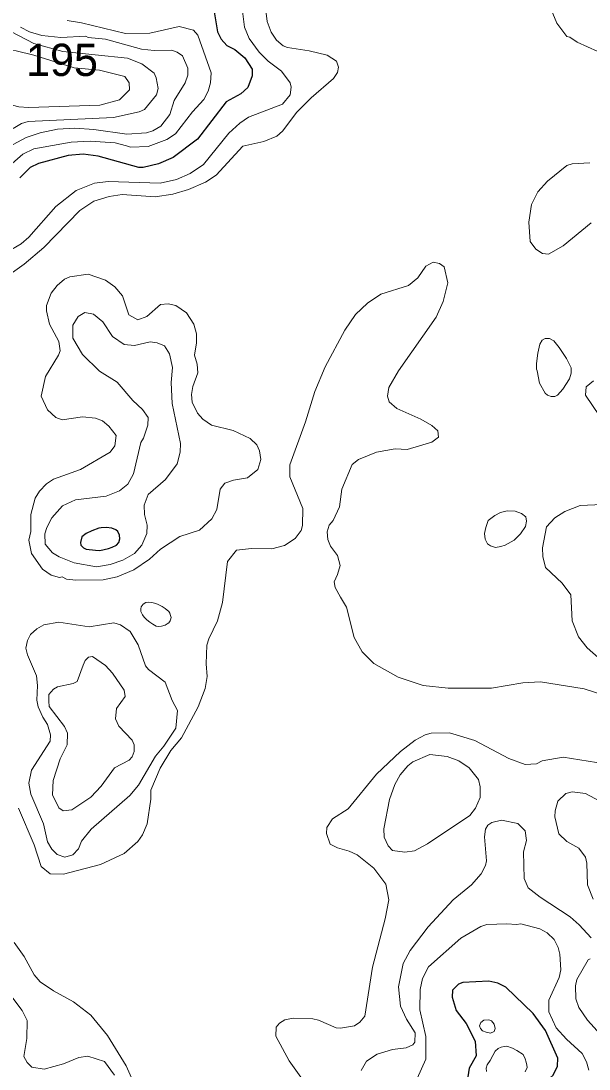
# Model space of a CAD drawing. Extents: x 673.6 to 698.9, y 7012 to 7040.1.
# Drawn here: x 689.918 to 691.327, y 7035.03 to 7037.628 of the extents above; entities that cross this region are included whole.
import ezdxf

# ---------------------------------------------------------------- set-up
doc = ezdxf.new("R2010")
doc.units = 0
doc.header["$LTSCALE"] = 0.032
doc.layers.add('1', color=7, linetype='Continuous', lineweight=25)
doc.layers.add('2', color=7, linetype='Continuous', lineweight=13)
doc.layers.add('21', color=7, linetype='Continuous')

msp = doc.modelspace()

# ---------------------------------------------------------------- linework, layer by layer
at = {"layer": '1'}
msp.add_lwpolyline([(690.3946, 7037.6663), (690.4053, 7037.6013), (690.4147, 7037.5836), (690.4285, 7037.5679), (690.4481, 7037.5577), (690.4734, 7037.5368), (690.4912, 7037.5086), (690.4914, 7037.4921), (690.4811, 7037.4631), (690.4633, 7037.4479), (690.4267, 7037.4283), (690.3562, 7037.3357), (690.2956, 7037.2901), (690.2591, 7037.2741), (690.2208, 7037.2649), (690.2102, 7037.265), (690.1095, 7037.2934), (690.0724, 7037.2985), (690.035, 7037.2945), (689.9611, 7037.2748), (689.9404, 7037.2651), (689.915, 7037.2392)], dxfattribs=at)
for points in [[(690.0794, 7036.3578), (690.069, 7036.3493), (690.0653, 7036.3358), (690.0667, 7036.3285), (690.0729, 7036.3221), (690.0794, 7036.3187), (690.1027, 7036.3162), (690.1134, 7036.3156), (690.1244, 7036.3181), (690.1351, 7036.3204), (690.1443, 7036.3235), (690.155, 7036.3285), (690.1604, 7036.3356), (690.1629, 7036.3448), (690.162, 7036.3533), (690.1581, 7036.3625), (690.1533, 7036.367), (690.1432, 7036.3713), (690.1297, 7036.3729), (690.1173, 7036.3718), (690.1112, 7036.3707), (690.0934, 7036.3645)], [(691.1885, 7035.1679), (691.121, 7035.2333), (691.1011, 7035.2427), (691.0783, 7035.2482), (691.0143, 7035.2449), (691.0033, 7035.2405), (690.9882, 7035.2254), (690.9879, 7035.2079), (690.9978, 7035.1752), (691.0222, 7035.1426), (691.0446, 7035.0991), (691.047, 7035.0629), (691.0301, 7035.0325), (691.0266, 7035.0108), (691.0351, 7034.9942), (691.0452, 7034.9839), (691.0702, 7034.9754), (691.1204, 7034.9722), (691.1654, 7034.9757), (691.2081, 7034.9886), (691.2379, 7035.015), (691.2491, 7035.037), (691.2501, 7035.0568), (691.219, 7035.1255)]]:
    msp.add_lwpolyline(points, close=True, dxfattribs=at)
at = {"layer": '2'}
for points in [[(689.8694, 7037.8818), (689.9233, 7037.8737), (689.9455, 7037.8674), (689.9911, 7037.8714), (690.0212, 7037.8826), (690.0413, 7037.8812), (690.0552, 7037.8744), (690.0707, 7037.8596), (690.0757, 7037.8362), (690.019, 7037.7456), (690.0183, 7037.73), (690.0245, 7037.719), (690.0344, 7037.7152), (690.0564, 7037.7135), (690.089, 7037.7216), (690.1994, 7037.7242), (690.2779, 7037.7373), (690.3773, 7037.7388), (690.4324, 7037.7258), (690.4469, 7037.7179), (690.457, 7037.7049), (690.4636, 7037.6863), (690.4721, 7037.6127), (690.484, 7037.5851)], [(689.8855, 7036.9965), (689.9262, 7037.0257), (689.9747, 7037.0666), (690.0637, 7037.1582), (690.0987, 7037.1818), (690.1365, 7037.1933), (690.1694, 7037.1981), (690.251, 7037.1925), (690.2949, 7037.1991), (690.3337, 7037.2103), (690.3758, 7037.2285), (690.4019, 7037.246), (690.4686, 7037.3181), (690.5205, 7037.3296), (690.5529, 7037.3425), (690.5669, 7037.355), (690.6023, 7037.4027), (690.6378, 7037.4382), (690.6935, 7037.4856), (690.7035, 7037.5005), (690.7058, 7037.5135), (690.7004, 7037.5284), (690.6777, 7037.5432), (690.6326, 7037.5541), (690.5789, 7037.5622), (690.5682, 7037.5668), (690.5515, 7037.5805), (690.5385, 7037.6006), (690.5291, 7037.6267), (690.5195, 7037.7011)], [(691.2328, 7037.6568), (691.247, 7037.6228), (691.2724, 7037.5895), (691.2795, 7037.5884), (691.298, 7037.5756), (691.3488, 7037.5529)], [(690.0323, 7037.6297), (690.0679, 7037.6239), (690.1773, 7037.5977), (690.2373, 7037.5981), (690.3107, 7037.6148), (690.346, 7037.6054), (690.3571, 7037.5929), (690.3895, 7037.4994), (690.3879, 7037.4753), (690.3826, 7037.4542), (690.3718, 7037.4339), (690.3433, 7037.4034), (690.3014, 7037.3484), (690.2802, 7037.3342), (690.2332, 7037.3173), (690.1899, 7037.3158), (690.1797, 7037.319), (690.1513, 7037.3264), (690.0895, 7037.3306), (690.0429, 7037.328), (689.9499, 7037.3116), (689.9223, 7037.2981), (689.8958, 7037.2754)], [(689.9168, 7037.613), (689.939, 7037.6011), (689.97, 7037.5927), (690.0169, 7037.5878), (690.0787, 7037.591), (690.0843, 7037.5878), (690.1276, 7037.583), (690.2166, 7037.5587), (690.2486, 7037.555), (690.292, 7037.5558), (690.3054, 7037.5514), (690.3189, 7037.5417), (690.3319, 7037.5112), (690.3321, 7037.4944), (690.3251, 7037.475), (690.2983, 7037.4313), (690.2875, 7037.3968), (690.2653, 7037.3672), (690.2455, 7037.3557), (690.2291, 7037.351), (690.1809, 7037.3479), (690.0984, 7037.3594), (690.052, 7037.3625), (690.0083, 7037.3601), (689.9653, 7037.351), (689.9308, 7037.3395), (689.8989, 7037.3219)], [(689.8943, 7037.6011), (689.9499, 7037.5723), (690.0218, 7037.5527), (690.1819, 7037.5365), (690.2182, 7037.5218), (690.2487, 7037.4992), (690.2537, 7037.4875), (690.2582, 7037.4612), (690.254, 7037.4451), (690.2241, 7037.4087), (690.2116, 7037.4032), (690.1475, 7037.3889), (689.9361, 7037.379), (689.9193, 7037.374), (689.8988, 7037.362)], [(690.484, 7037.5851), (690.5091, 7037.5514), (690.5309, 7037.5287), (690.5646, 7037.504), (690.5855, 7037.4754), (690.5884, 7037.4644)], [(690.5884, 7037.4644), (690.5854, 7037.4455), (690.567, 7037.4218), (690.4827, 7037.3901), (690.4606, 7037.3751), (690.4333, 7037.3502), (690.3708, 7037.2723), (690.338, 7037.2505), (690.3039, 7037.2352), (690.2635, 7037.2262), (690.1344, 7037.2303), (690.1001, 7037.226), (690.0551, 7037.2077), (690.0041, 7037.1685), (689.9379, 7037.0924), (689.9185, 7037.0761), (689.8846, 7037.0558), (689.8394, 7037.0437), (689.7878, 7037.0444), (689.7239, 7037.0554)], [(691.3289, 7037.277), (691.285, 7037.2745), (691.2723, 7037.2698), (691.2243, 7037.2309), (691.2003, 7037.2049), (691.1846, 7037.1731), (691.1777, 7037.1292), (691.1814, 7037.0814), (691.1953, 7037.0624), (691.2118, 7037.0519), (691.2267, 7037.0504), (691.2629, 7037.0705), (691.332, 7037.128)], [(690.9771, 7036.9788), (690.9676, 7037.0187), (690.9558, 7037.0273), (690.9403, 7037.0305), (690.922, 7037.0205), (690.9024, 7036.9912)], [(690.9024, 7036.9912), (690.8791, 7036.9722), (690.8108, 7036.951), (690.7779, 7036.929), (690.7482, 7036.901), (690.7212, 7036.8621), (690.6725, 7036.7712), (690.6467, 7036.7098), (690.6237, 7036.6342), (690.5853, 7036.5277), (690.5853, 7036.4982), (690.6171, 7036.4196), (690.6165, 7036.3779), (690.613, 7036.3652), (690.598, 7036.345), (690.5716, 7036.3277), (690.54, 7036.3199), (690.4901, 7036.3206), (690.4527, 7036.3165), (690.4307, 7036.2881), (690.4178, 7036.1866), (690.4052, 7036.1415), (690.3836, 7036.0968), (690.379, 7036.0806), (690.3774, 7036.0343), (690.3798, 7036.0031), (690.3747, 7035.9735), (690.3576, 7035.9279), (690.316, 7035.8515), (690.2894, 7035.8198), (690.263, 7035.7763), (690.2402, 7035.7212), (690.2401, 7035.699), (690.2308, 7035.6378), (690.2194, 7035.6103), (690.2075, 7035.5945), (690.174, 7035.5644), (690.1156, 7035.5368), (690.0231, 7035.5129), (689.9901, 7035.5137), (689.9677, 7035.5319), (689.9507, 7035.5863), (689.9117, 7035.6772)], [(691.3893, 7035.949), (691.3147, 7035.9727), (691.2069, 7035.9902), (691.1625, 7035.9878), (691.0852, 7035.9747), (690.9777, 7035.9739), (690.916, 7035.9812), (690.8535, 7036.0016), (690.7931, 7036.0357), (690.7641, 7036.064), (690.7444, 7036.0995), (690.7254, 7036.175), (690.7108, 7036.1998), (690.6972, 7036.2239), (690.6951, 7036.2375), (690.7035, 7036.2564), (690.7098, 7036.2784), (690.7035, 7036.3035), (690.6857, 7036.3265), (690.679, 7036.3425), (690.6773, 7036.3622), (690.6823, 7036.3786), (690.6926, 7036.3903), (690.7083, 7036.4235), (690.7141, 7036.468), (690.7396, 7036.529), (690.7552, 7036.5412), (690.7997, 7036.5595), (690.8462, 7036.5679), (690.8759, 7036.5663), (690.9369, 7036.5844), (690.9534, 7036.5967), (690.952, 7036.6126), (690.9368, 7036.6257), (690.9099, 7036.6415), (690.8506, 7036.6678), (690.8312, 7036.6844), (690.8269, 7036.6983), (690.8309, 7036.7195), (690.8541, 7036.7614), (690.9482, 7036.8939), (690.9655, 7036.9328), (690.9771, 7036.9788)], [(691.3386, 7036.7366), (691.32, 7036.7215), (691.3183, 7036.7006), (691.3527, 7036.6493)], [(691.36, 7036.4297), (691.3048, 7036.4273), (691.2674, 7036.4126), (691.2426, 7036.3962), (691.2217, 7036.3746), (691.2115, 7036.3218), (691.2123, 7036.3004), (691.2189, 7036.2734), (691.2607, 7036.2343), (691.2818, 7036.2058), (691.2851, 7036.141), (691.3011, 7036.1017), (691.3226, 7036.0739), (691.3571, 7036.0435)], [(690.6164, 7035.004), (690.5834, 7035.0506), (690.5505, 7035.1113), (690.5514, 7035.1339), (690.5595, 7035.1435), (690.5727, 7035.1518), (690.5934, 7035.1561), (690.6419, 7035.1544), (690.6559, 7035.1512), (690.6996, 7035.1323), (690.7102, 7035.131), (690.7455, 7035.1371), (690.7584, 7035.1461), (690.7708, 7035.161), (690.7899, 7035.2823), (690.8216, 7035.4021), (690.8301, 7035.4492), (690.8234, 7035.4881), (690.7933, 7035.5281), (690.7517, 7035.5614), (690.7324, 7035.5706), (690.7028, 7035.5781), (690.6853, 7035.5872), (690.6757, 7035.6139), (690.6765, 7035.6287), (690.6905, 7035.65), (690.7295, 7035.6753), (690.7999, 7035.7612), (690.8595, 7035.8175), (690.8962, 7035.8452), (690.9206, 7035.8588), (690.9357, 7035.8629), (690.9813, 7035.8637), (691.0438, 7035.8448), (691.1279, 7035.7997), (691.1684, 7035.7849), (691.1969, 7035.787), (691.2109, 7035.7938), (691.2632, 7035.8029), (691.3869, 7035.7832)], [(691.3645, 7035.6884), (691.318, 7035.7133), (691.2854, 7035.7174), (691.2696, 7035.7131), (691.2501, 7035.6945), (691.2428, 7035.6705), (691.2426, 7035.6555), (691.2519, 7035.6129), (691.272, 7035.5938), (691.3021, 7035.5773), (691.3182, 7035.5555), (691.3215, 7035.5403), (691.3233, 7035.4868), (691.3374, 7035.451)], [(690.7617, 7035.0264), (690.7751, 7035.0492), (690.8012, 7035.0669), (690.84, 7035.0781), (690.8736, 7035.083), (690.89, 7035.0898), (690.8948, 7035.0967), (690.8956, 7035.1202), (690.8746, 7035.1537), (690.8596, 7035.186), (690.8548, 7035.2338), (690.8661, 7035.2915), (690.8832, 7035.3236), (690.9279, 7035.3829), (690.9904, 7035.4496), (691.0358, 7035.4868), (691.0598, 7035.5138), (691.0707, 7035.5348), (691.0725, 7035.5462), (691.0676, 7035.6061), (691.0701, 7035.6251), (691.0762, 7035.6345), (691.086, 7035.6416), (691.1096, 7035.6467), (691.1503, 7035.6386), (691.1686, 7035.6206), (691.172, 7035.5965), (691.1644, 7035.5684), (691.1663, 7035.5022), (691.176, 7035.4794), (691.2057, 7035.4561), (691.2799, 7035.4074), (691.3029, 7035.3877), (691.3328, 7035.3552)], [(690.9004, 7035.0063), (690.9226, 7035.0545), (690.9221, 7035.111), (690.9074, 7035.1768), (690.9082, 7035.2272), (690.9137, 7035.2549), (690.9293, 7035.2833), (691.009, 7035.3548), (691.0585, 7035.3838), (691.0735, 7035.3883), (691.1233, 7035.3903), (691.1473, 7035.388), (691.1576, 7035.3903), (691.2051, 7035.3779), (691.2235, 7035.3678), (691.2409, 7035.351), (691.2507, 7035.3315), (691.2549, 7035.3148), (691.2574, 7035.2757), (691.2533, 7035.2572), (691.2273, 7035.2008), (691.2271, 7035.1719), (691.2453, 7035.1326), (691.2708, 7035.1042), (691.3098, 7035.0685), (691.3212, 7035.0476), (691.3263, 7035.0275)], [(689.9015, 7035.3435), (689.9258, 7035.3089), (689.9508, 7035.2635), (689.966, 7035.2463), (689.9986, 7035.2236), (690.0482, 7035.1968), (690.0917, 7035.1632), (690.1329, 7035.1136), (690.1789, 7035.0378), (690.1989, 7034.993)], [(691.3302, 7035.3034), (691.3247, 7035.3005), (691.2969, 7035.2523), (691.2937, 7035.2363), (691.2945, 7035.2043), (691.302, 7035.183), (691.3231, 7035.1516), (691.3554, 7035.1158)], [(690.15, 7035.0149), (690.1251, 7035.049), (690.0842, 7035.0616), (690.0617, 7035.0583), (690.0232, 7035.043), (689.9758, 7035.0297), (689.9452, 7035.0351), (689.9337, 7035.0459), (689.9253, 7035.0608), (689.9327, 7035.106), (689.9334, 7035.1507), (689.9206, 7035.1748), (689.8979, 7035.2057)], [(691.1685, 7035.0232), (691.1736, 7035.0337), (691.1726, 7035.0395), (691.1713, 7035.0469), (691.169, 7035.0556), (691.1641, 7035.0663), (691.1483, 7035.0762), (691.1376, 7035.0816), (691.1231, 7035.0864), (691.1167, 7035.0862), (691.1093, 7035.0842), (691.1019, 7035.0808), (691.0945, 7035.0747), (691.0884, 7035.0638), (691.0815, 7035.0513), (691.0744, 7035.0403), (691.0721, 7035.0321), (691.0729, 7035.0237)]]:
    msp.add_lwpolyline(points, dxfattribs=at)
for points in [[(689.8173, 7037.5159), (689.8215, 7037.4902), (689.8467, 7037.4442), (689.8812, 7037.4236), (689.9127, 7037.4153), (689.9364, 7037.4136), (690.1139, 7037.4193), (690.162, 7037.4326), (690.1875, 7037.4579), (690.1868, 7037.4753), (690.1757, 7037.4908), (690.1132, 7037.5065), (690.0501, 7037.512), (689.9503, 7037.5437), (689.9064, 7037.554), (689.8522, 7037.5565), (689.8327, 7037.55), (689.821, 7037.5372)], [(690.2366, 7036.2944), (690.2642, 7036.3191), (690.312, 7036.3499), (690.361, 7036.3664), (690.3913, 7036.3945), (690.4042, 7036.4174), (690.4123, 7036.4673), (690.4239, 7036.4829), (690.4451, 7036.4902), (690.4802, 7036.4954), (690.5056, 7036.5164), (690.5129, 7036.5412), (690.5098, 7036.5629), (690.5029, 7036.5778), (690.4862, 7036.5934), (690.4442, 7036.613), (690.391, 7036.6265), (690.369, 7036.6414), (690.3557, 7036.6557), (690.343, 7036.6835), (690.3412, 7036.7024), (690.3444, 7036.7222), (690.3568, 7036.7561), (690.3552, 7036.7772), (690.3486, 7036.8002), (690.3535, 7036.8301), (690.3535, 7036.8531), (690.3469, 7036.8765), (690.3283, 7036.9044), (690.3023, 7036.9229), (690.2828, 7036.927), (690.2638, 7036.9255), (690.2305, 7036.8961), (690.2076, 7036.8877), (690.1859, 7036.9001), (690.17, 7036.9471), (690.151, 7036.9692), (690.128, 7036.9856), (690.0847, 7037.0009), (690.0396, 7036.9944), (690.0259, 7036.988), (690.0075, 7036.9728), (689.9929, 7036.9538), (689.9814, 7036.9229), (689.9813, 7036.9101), (689.9886, 7036.8765), (690.0116, 7036.8335), (690.0149, 7036.8105), (690.0114, 7036.8002), (689.9789, 7036.7466), (689.9681, 7036.6981), (689.9842, 7036.664), (690.0044, 7036.6454), (690.0203, 7036.6395), (690.0705, 7036.6468), (690.1028, 7036.6433), (690.1204, 7036.6367), (690.136, 7036.6235), (690.1543, 7036.6003), (690.1505, 7036.5748), (690.1393, 7036.5593), (690.0656, 7036.5161), (689.9985, 7036.4922), (689.981, 7036.4805), (689.9636, 7036.4625), (689.9535, 7036.445), (689.9427, 7036.4051), (689.9426, 7036.3627), (689.9378, 7036.3409), (689.9439, 7036.308), (689.9716, 7036.2695), (689.9927, 7036.2543), (690.0134, 7036.2486), (690.0205, 7036.2499), (690.0313, 7036.2442), (690.0537, 7036.2418), (690.1221, 7036.2426), (690.1565, 7036.2504), (690.1976, 7036.2673)], [(690.2338, 7036.4547), (690.2762, 7036.4916), (690.3058, 7036.5305), (690.3133, 7036.5596), (690.3139, 7036.5811), (690.2927, 7036.6798), (690.2902, 7036.732), (690.2935, 7036.7693), (690.2862, 7036.8035), (690.2739, 7036.8232), (690.2561, 7036.8305), (690.2383, 7036.8326), (690.1995, 7036.8242), (690.1742, 7036.8262), (690.1453, 7036.846), (690.1209, 7036.8827), (690.0979, 7036.9018), (690.0768, 7036.9057), (690.0602, 7036.8957), (690.0463, 7036.8741), (690.047, 7036.8422), (690.0708, 7036.8011), (690.1125, 7036.7598), (690.1566, 7036.7329), (690.1955, 7036.6874), (690.2195, 7036.6649), (690.2334, 7036.6451), (690.2326, 7036.6264), (690.2223, 7036.5941), (690.2155, 7036.5833), (690.1972, 7036.506), (690.1834, 7036.4803), (690.1625, 7036.4635), (690.1295, 7036.45), (690.0531, 7036.4415), (690.0213, 7036.4264), (689.9949, 7036.3968), (689.9819, 7036.3729), (689.9775, 7036.3573), (689.9784, 7036.3314), (689.996, 7036.31), (690.0125, 7036.3), (690.0499, 7036.2848), (690.1056, 7036.2747), (690.139, 7036.2805), (690.1709, 7036.2918), (690.1996, 7036.3085), (690.218, 7036.3284), (690.2301, 7036.3581), (690.2312, 7036.3781), (690.2245, 7036.4046), (690.2236, 7036.4278)], [(691.1985, 7036.7613), (691.2043, 7036.7304), (691.2179, 7036.7059), (691.2241, 7036.7009), (691.2334, 7036.6977), (691.242, 7036.6977), (691.2489, 7036.7005), (691.2622, 7036.7153), (691.2784, 7036.7408), (691.2827, 7036.7552), (691.2827, 7036.7685), (691.2712, 7036.7912), (691.2532, 7036.8192), (691.2402, 7036.8357), (691.2287, 7036.8408), (691.2183, 7036.8411), (691.2111, 7036.8372), (691.205, 7036.8275), (691.2, 7036.8045), (691.1971, 7036.7796), (691.1971, 7036.7653)], [(691.0773, 7036.3899), (691.0711, 7036.3726), (691.0681, 7036.3579), (691.0696, 7036.344), (691.0754, 7036.3321), (691.0831, 7036.3271), (691.0947, 7036.3232), (691.1086, 7036.3251), (691.1194, 7036.3286), (691.1413, 7036.3413), (691.1572, 7036.3568), (691.1699, 7036.3753), (691.1718, 7036.3884), (691.1707, 7036.3992), (691.1595, 7036.4077), (691.1437, 7036.4127), (691.124, 7036.4139), (691.1078, 7036.41), (691.0931, 7036.4023)], [(690.2274, 7036.1865), (690.2208, 7036.1827), (690.2159, 7036.1759), (690.2153, 7036.1708), (690.2155, 7036.1644), (690.2195, 7036.1565), (690.2236, 7036.1506), (690.2303, 7036.1439), (690.2375, 7036.138), (690.2452, 7036.1329), (690.253, 7036.1281), (690.2592, 7036.127), (690.2666, 7036.1277), (690.2755, 7036.1301), (690.2805, 7036.1336), (690.2847, 7036.136), (690.288, 7036.1415), (690.2889, 7036.1435), (690.2905, 7036.1494), (690.2891, 7036.1548), (690.2871, 7036.1605), (690.2845, 7036.1642), (690.2759, 7036.1715), (690.2684, 7036.1766), (690.2581, 7036.1819), (690.2523, 7036.1843), (690.2426, 7036.1867), (690.2345, 7036.1871)], [(689.9912, 7035.859), (689.9842, 7035.8841), (689.9719, 7035.9022), (689.9607, 7035.9282), (689.9575, 7035.9443), (689.959, 7035.9811), (689.9565, 7036.005), (689.934, 7036.0566), (689.9304, 7036.0735), (689.9338, 7036.0922), (689.9414, 7036.1075), (689.9573, 7036.1216), (689.9748, 7036.1312), (690.0122, 7036.1382), (690.0872, 7036.1267), (690.1487, 7036.1365), (690.1646, 7036.1316), (690.1892, 7036.1151), (690.2087, 7036.0817), (690.2268, 7036.0295), (690.2347, 7036.0203), (690.276, 7035.9893), (690.2929, 7035.9439), (690.3066, 7035.9192), (690.3022, 7035.8752), (690.2725, 7035.8302), (690.2518, 7035.8056), (690.2093, 7035.7341), (690.188, 7035.7081), (690.0919, 7035.6251), (690.0679, 7035.5948), (690.0608, 7035.5761), (690.047, 7035.5613), (690.0268, 7035.5556), (690.0081, 7035.5619), (689.9943, 7035.5751), (689.9835, 7035.5932), (689.9738, 7035.6383), (689.9424, 7035.7115), (689.9377, 7035.7385), (689.944, 7035.7711), (689.9901, 7035.8433)], [(690.0329, 7035.8341), (690.0154, 7035.799), (689.9977, 7035.7457), (689.9959, 7035.7097), (690.0117, 7035.6778), (690.0226, 7035.6704), (690.0443, 7035.6726), (690.0914, 7035.7041), (690.117, 7035.7317), (690.1496, 7035.777), (690.1867, 7035.7962), (690.1941, 7035.8038), (690.1989, 7035.8174), (690.1991, 7035.8338), (690.194, 7035.8456), (690.1608, 7035.8804), (690.1522, 7035.8983), (690.1549, 7035.9239), (690.1768, 7035.9539), (690.1742, 7035.9694), (690.1447, 7036.0116), (690.1273, 7036.0308), (690.0952, 7036.0526), (690.0858, 7036.051), (690.077, 7036.0426), (690.0724, 7036.0309), (690.057, 7035.9907), (690.0471, 7035.9855), (690.0086, 7035.9773), (689.9987, 7035.9722), (689.9872, 7035.9583), (689.9869, 7035.942), (689.988, 7035.9285), (690.026, 7035.8792), (690.0335, 7035.8627)], [(691.0312, 7035.6587), (691.0454, 7035.6764), (691.0569, 7035.703), (691.0569, 7035.7293), (691.0526, 7035.7481), (691.0301, 7035.7764), (691.0043, 7035.7938), (690.9751, 7035.8049), (690.9324, 7035.8102), (690.89, 7035.7918), (690.8776, 7035.7821), (690.8584, 7035.7594), (690.8456, 7035.7352), (690.832, 7035.6985), (690.8178, 7035.6258), (690.8187, 7035.6052), (690.8288, 7035.5834), (690.8392, 7035.572), (690.8703, 7035.5679), (690.8939, 7035.5711), (690.9268, 7035.5883)], [(691.0661, 7035.1514), (691.0584, 7035.1457), (691.0558, 7035.1375), (691.0577, 7035.1305), (691.063, 7035.125), (691.0717, 7035.1212), (691.0825, 7035.1193), (691.0915, 7035.1228), (691.0941, 7035.1305), (691.0919, 7035.1417), (691.0853, 7035.1497), (691.0785, 7035.1521)]]:
    msp.add_lwpolyline(points, close=True, dxfattribs=at)

# ---------------------------------------------------------------- texts
at = {"layer": '21'}
msp.add_text('195', height=0.08, dxfattribs=at).set_placement((689.9305, 7037.492))

doc.saveas('drawing.dxf')
